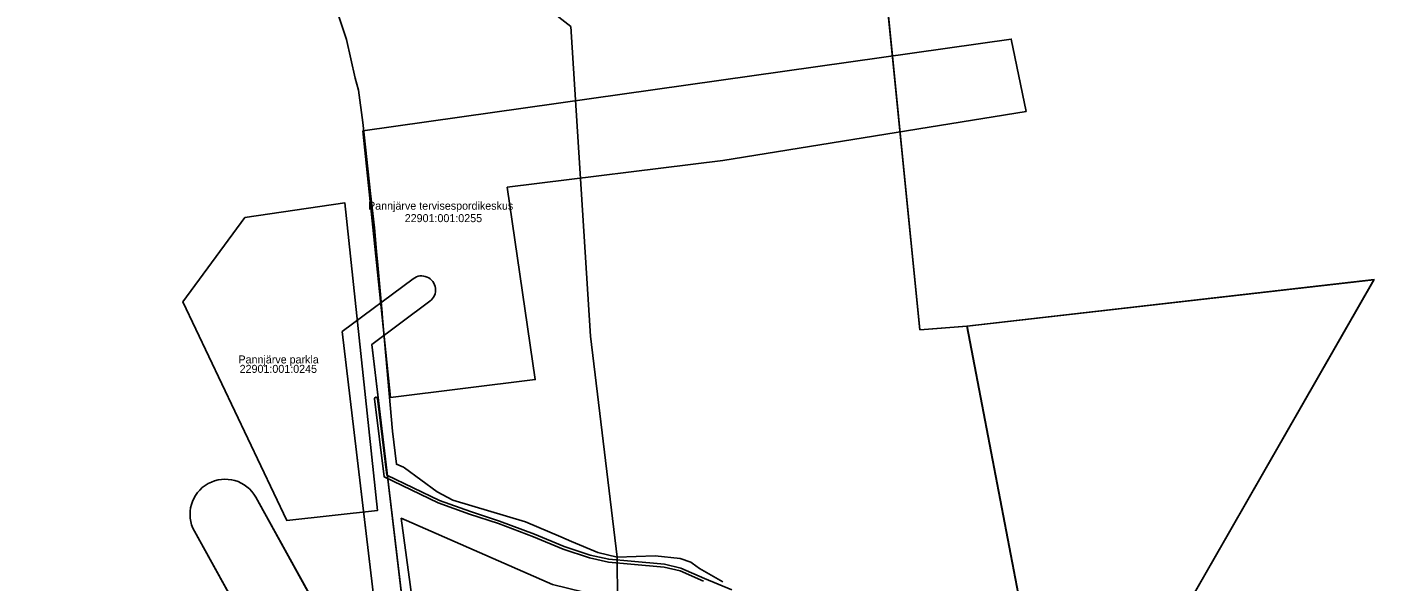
# Model space of a CAD drawing. Extents: x 700746 to 706058, y 6570320 to 6580460.
# Drawn here: x 702405 to 703365, y 6577523 to 6577918 of the extents above; entities that cross this region are included whole.
import ezdxf

# ---------------------------------------------------------------- set-up
doc = ezdxf.new("R2010")
doc.units = 0
for name, color, linetype in [('Kaitsevöönd', 7, 'Continuous'), ('kataster', 7, 'Continuous'), ('Kataster tekst', 7, 'Continuous'), ('Plokid', 7, 'Continuous'), ('VWX2_MV_PLOKK', 7, 'Continuous')]:
    doc.layers.add(name, color=color, linetype=linetype)

msp = doc.modelspace()

# ---------------------------------------------------------------- linework, layer by layer
at = {"layer": 'Kaitsevöönd'}
for p, q in [((702664.58, 6577409.51), (702568.45, 6577583.18)), ((702524.7, 6577558.96), (702681.97, 6577274.84))]:
    msp.add_line(p, q, dxfattribs=at)
for points in [[(702623.56, 6577938.05), (702633, 6577909.42), (702639.12, 6577881.78), (702641.6, 6577873.17), (702644.58, 6577850.17), (702650.21, 6577799.52), (702652.86, 6577775.19), (702654.35, 6577758.31), (702655.01, 6577751.2), (702658.32, 6577714.62), (702658.65, 6577710.81), (702665.77, 6577630.38), (702668.58, 6577606.71), (702670.24, 6577606.05), (702673.71, 6577604.56), (702674.37, 6577604.23), (702697.54, 6577587.02), (702708.8, 6577581.22), (702760.6, 6577565.67), (702785.59, 6577555.07), (702793.37, 6577551.76), (702811.91, 6577543.82), (702825.81, 6577540.51), (702852.79, 6577541.5), (702870.66, 6577539.52), (702878.28, 6577536.87), (702879.1, 6577536.37), (702884.4, 6577532.4), (702901.11, 6577522.97)], [(702721.4, 6577040.28), (702677.17, 6577303.4), (702629.94, 6577701.26), (702680.48, 6577738.95)], [(702680.48, 6577738.95), (702629.94, 6577701.26), (702664.58, 6577409.51)], [(702692.44, 6577722.91), (702651.16, 6577692.14), (702696.98, 6577306.24), (702741.12, 6577043.59)], [(702690.22, 6577363.19), (702651.16, 6577692.14), (702692.44, 6577722.91)], [(702887.3, 6577523.48), (702870.59, 6577530.8), (702859.2, 6577533.49), (702835.55, 6577535.58), (702819.53, 6577537.06), (702805.99, 6577540.03), (702787.43, 6577546.14), (702766.21, 6577554.97), (702741.26, 6577564.41), (702720.7, 6577571.13), (702698.39, 6577579.13), (702659.85, 6577597.66), (702653.07, 6577653.43)], [(702655.06, 6577653.67), (702661.71, 6577598.99), (702699.16, 6577580.98), (702721.35, 6577573.02), (702741.93, 6577566.29), (702766.95, 6577556.83), (702788.13, 6577548.02), (702806.52, 6577541.96), (702819.84, 6577539.04), (702835.73, 6577537.58), (702859.52, 6577535.47), (702871.22, 6577532.7), (702888.09, 6577525.32), (702907.51, 6577517.17)], [(702568.45, 6577583.18), (702752.13, 6577251.34), (702794.06, 6577083.52)], [(702745.56, 6577071.4), (702705.21, 6577232.86), (702524.7, 6577558.96)]]:
    msp.add_lwpolyline(points, dxfattribs=at)
for centre, radius, start, end in [((702686.46, 6577730.93), 10, 306.71102, 126.71102), ((702686.46, 6577730.93), 10, 306.71102, 126.71102), ((702654.06, 6577653.55), 1, 6.9343, 186.9343), ((702546.58, 6577571.07), 25, 28.96565, 208.96565), ((702546.58, 6577571.07), 25, 28.96565, 208.96565)]:
    msp.add_arc(centre, radius, start, end, dxfattribs=at)
at = {"layer": 'kataster'}
for points in [[(702644.77, 6577844.2), (702664.25, 6577654.31), (702767.43, 6577667.01), (702747.48, 6577804.1), (702901.03, 6577823.25), (703117.04, 6577858.16), (703106.44, 6577909.6)], [(702560.71, 6577782.64), (702631.83, 6577793.04), (702655.12, 6577573.89), (702590.44, 6577566.7), (702516.45, 6577722.46)]]:
    msp.add_lwpolyline(points, close=True, dxfattribs=at)
at = {"layer": 'Plokid'}
for points in [[(702826.02, 6577509.72), (702825.81, 6577540.51), (702806.78, 6577697.9), (702792.87, 6577918.52), (702492.82, 6578152.87), (702405.43, 6578226.85), (702480.07, 6578553.72), (702627.7, 6578568.12), (702770.04, 6578592.95), (702822, 6578597.42), (702858.91, 6578571.27), (702897.64, 6578534.36), (702939.35, 6578470.97), (702995.95, 6578157.01), (703041.46, 6577702.54), (703074.89, 6577705.02), (703124.59, 6577445.79)], [(703124.56, 6577445.96), (703074.89, 6577705.02), (703364.86, 6577738.29), (703222.85, 6577490.69), (703314.21, 6577060.22), (703296.17, 6577067.83), (703262.59, 6577090.29)], [(702713.64, 6577336.44), (702698.87, 6577370.58), (702671.98, 6577568.29), (702779.72, 6577521), (702911.62, 6577488.86), (703121.85, 6577464.43)]]:
    msp.add_lwpolyline(points, dxfattribs=at)
at = {"layer": 'VWX2_MV_PLOKK'}
for points in [[(702480.11, 6578553.7), (702627.75, 6578568.12), (702770.03, 6578592.96), (702821.98, 6578597.48), (702858.9, 6578571.3), (702897.56, 6578534.32), (702939.42, 6578471), (702995.88, 6578157.07), (703041.45, 6577702.52), (703074.97, 6577705.03), (703121.06, 6577464.52), (702911.62, 6577488.86), (702826.02, 6577509.72), (702825.81, 6577540.51), (702806.81, 6577697.87), (702792.87, 6577918.57), (702492.82, 6578152.87), (702405.47, 6578226.92)], [(703222.9, 6577490.69), (703314.13, 6577060.15), (703296.09, 6577067.87), (703170.22, 6577152.1), (703125.37, 6577441.7), (703121.85, 6577464.43), (703121.06, 6577464.52), (703074.97, 6577705.03), (703364.79, 6577738.24)], [(702671.98, 6577568.29), (702779.72, 6577521), (702911.62, 6577488.86), (703121.85, 6577464.43), (703125.37, 6577441.7), (702859.74, 6577465.7), (702862.39, 6577440.05), (702863.21, 6577375.33), (702861.72, 6577286.46), (702849.88, 6577229.56), (702759.17, 6577231.22), (702698.87, 6577370.58)], [(702671.98, 6577568.29), (702779.72, 6577521), (702911.62, 6577488.86), (703121.85, 6577464.43), (703125.37, 6577441.7), (702859.74, 6577465.7), (702862.39, 6577440.05), (702863.21, 6577375.33), (702861.72, 6577286.46), (702849.88, 6577229.56), (702759.17, 6577231.22), (702698.87, 6577370.58)]]:
    msp.add_lwpolyline(points, close=True, dxfattribs=at)

# ---------------------------------------------------------------- texts
at = {"layer": 'Kataster tekst'}
for s, p in [('Pannjärve tervisespordikeskus', (702648.39, 6577788.07)), ('22901:001:0255', (702674.49, 6577779.23)), ('Pannjärve parkla', (702556.08, 6577678.55)), ('22901:001:0245', (702556.92, 6577671.84))]:
    msp.add_text(s, height=5.7, dxfattribs=at).set_placement(p)

doc.saveas('drawing.dxf')
